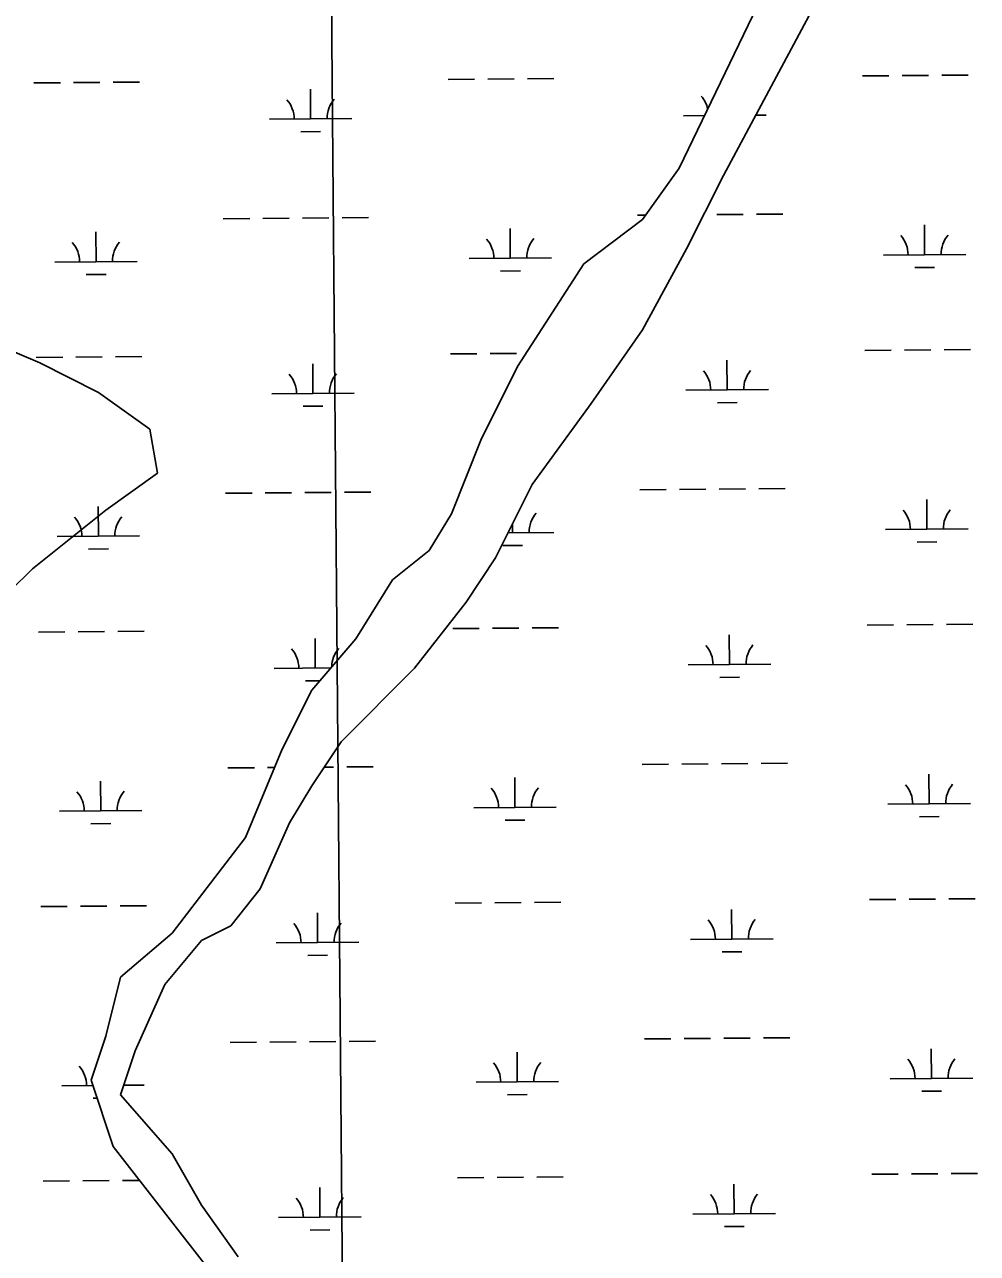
# Model space of a CAD drawing. Extents: x 3568792 to 3606828, y 529143 to 554785.
# Drawn here: x 3586398 to 3587552, y 550048 to 551537 of the extents above; entities that cross this region are included whole.
import ezdxf

# ---------------------------------------------------------------- set-up
doc = ezdxf.new("R2010")
doc.units = 0
for name, color, linetype in [('V-GRID-MAJR', 7, 'Continuous'), ('V-SITE-VEGE', 7, 'Continuous'), ('V-TOPO-SHOR', 7, 'Continuous'), ('V-WETL-SWMP', 7, 'Continuous')]:
    doc.layers.add(name, color=color, linetype=linetype)

msp = doc.modelspace()

# ---------------------------------------------------------------- linework, layer by layer
at = {"layer": 'V-GRID-MAJR'}
msp.add_spline([(3586912.77, 534664.873), (3586861.669, 540722.205), (3586810.539, 546783.005), (3586759.409, 552843.8200000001), (3586759.38, 552847.2710000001)], degree=3, dxfattribs=at)
at = {"layer": 'V-SITE-VEGE'}
for p, q in [((3586416.486, 551127.0210000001), (3586354.149, 551153.7550000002)), ((3586487.7290000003, 551091.375), (3586416.486, 551127.0210000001)), ((3586550.066, 551046.817), (3586487.7290000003, 551091.3749999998)), ((3586558.973, 550993.348), (3586550.066, 551046.817)), ((3586496.632, 550948.787), (3586558.973, 550993.3480000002)), ((3586452.109, 550913.144), (3586496.632, 550948.787)), ((3586407.5810000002, 550877.496), (3586452.109, 550913.144)), ((3586380.865, 550850.764), (3586407.5810000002, 550877.496))]:
    msp.add_line(p, q, dxfattribs=at)
at = {"layer": 'V-TOPO-SHOR'}
for p, q in [((3587244.683098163, 551354.2589927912), (3587440.603092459, 551719.6329932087)), ((3587307.021096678, 551603.7819929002), (3587191.251099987, 551363.170992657)), ((3587191.251099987, 551363.170992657), (3587146.724101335, 551300.7899925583)), ((3587200.1560994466, 551265.1439927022), (3587244.683098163, 551354.2589927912)), ((3587146.724101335, 551300.7899925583), (3587075.4801036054, 551247.3209923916)), ((3587146.7241010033, 551167.1169925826), (3587200.1560994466, 551265.1439927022)), ((3587075.4801036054, 551247.3209923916), (3586995.3311059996, 551122.5589922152)), ((3587084.386102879, 551078.0009924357), (3587146.7241010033, 551167.1169925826)), ((3586995.3311059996, 551122.5589922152), (3586950.804107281, 551033.4439921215)), ((3587013.1421050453, 550979.9739922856), (3587084.386102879, 551078.0009924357)), ((3586950.804107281, 551033.4439921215), (3586915.1831082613, 550944.3279920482)), ((3586968.6151063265, 550890.8589921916), (3587013.1421050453, 550979.9739922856)), ((3586915.1831082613, 550944.3279920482), (3586888.4661090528, 550899.7699919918)), ((3586888.4661090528, 550899.7699919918), (3586843.9391104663, 550864.1239918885)), ((3586932.9931073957, 550837.3899921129), (3586968.6151063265, 550890.8589921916)), ((3586843.9391104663, 550864.1239918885), (3586799.4121117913, 550792.8319917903)), ((3586870.6551093, 550757.1859919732), (3586932.9931073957, 550837.3899921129)), ((3586799.4121117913, 550792.8319917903), (3586745.9791134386, 550730.4509916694)), ((3586781.6011120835, 550668.0699917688), (3586870.6551093, 550757.1859919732)), ((3586745.9791134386, 550730.4509916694), (3586710.3581144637, 550659.1589915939)), ((3586745.97911315, 550614.6009916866), (3586781.6011120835, 550668.0699917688)), ((3586710.3581144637, 550659.1589915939), (3586665.831115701, 550552.2199915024)), ((3586719.263113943, 550570.0429916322), (3586745.97911315, 550614.6009916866)), ((3586683.6411149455, 550489.8389915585), (3586719.263113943, 550570.0429916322)), ((3586665.831115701, 550552.2199915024), (3586576.7761184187, 550436.3699913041)), ((3586648.0201160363, 550445.2809914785), (3586683.6411149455, 550489.8389915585)), ((3586612.3981171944, 550427.4579913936), (3586648.0201160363, 550445.2809914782)), ((3586576.7761184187, 550436.3699913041), (3586514.438120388, 550382.900991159)), ((3586567.8711185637, 550373.988991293), (3586612.3981171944, 550427.4579913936)), ((3586514.438120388, 550382.900991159), (3586496.6271208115, 550311.6079911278)), ((3586532.2491195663, 550293.7849912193), (3586567.8711185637, 550373.988991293)), ((3586496.627120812, 550311.6079911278), (3586478.817121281, 550258.1389910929)), ((3586514.438120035, 550240.3159911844), (3586532.2491195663, 550293.7849912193)), ((3586478.817121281, 550258.1389910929), (3586505.53312018, 550177.9349911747)), ((3586576.776117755, 550169.023991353), (3586514.438120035, 550240.3159911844)), ((3586505.53312018, 550177.9349911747), (3586630.209115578, 550017.5269915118)), ((3586612.3981163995, 550106.6429914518), (3586576.776117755, 550169.023991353)), ((3586656.9251147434, 550044.2619915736), (3586612.3981163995, 550106.6429914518))]:
    msp.add_line(p, q, dxfattribs=at)
at = {"layer": 'V-WETL-SWMP'}
for p, q in [((3587244.6830981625, 551354.2589927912), (3587440.60309246, 551719.6329932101)), ((3587307.021096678, 551603.7819929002), (3587191.251099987, 551363.170992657)), ((3586409.4818742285, 551466.3209985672), (3586441.480735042, 551466.5909470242)), ((3586457.480165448, 551466.7259212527), (3586489.4790262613, 551466.9958697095)), ((3586505.478456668, 551467.1308439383), (3586537.4773174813, 551467.4007923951)), ((3586911.3720065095, 551470.5550388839), (3586943.370867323, 551470.824987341)), ((3586959.370297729, 551470.9599615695), (3586991.3691585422, 551471.2299100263)), ((3587007.3685889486, 551471.3648842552), (3587039.3674497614, 551471.6348327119)), ((3587413.26213879, 551474.789079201), (3587445.260999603, 551475.059027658)), ((3587461.26043001, 551475.1940018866), (3587493.2592908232, 551475.4639503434)), ((3587509.2587212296, 551475.5989245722), (3587541.257582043, 551475.868873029)), ((3586744.7056321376, 551422.7173575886), (3586744.4019402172, 551458.7160766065)), ((3586694.707412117, 551422.2955631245), (3586794.7038521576, 551423.1391520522)), ((3587196.597544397, 551426.5296034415), (3587221.8385543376, 551426.7425413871)), ((3587283.8304863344, 551427.2655170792), (3587296.5939844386, 551427.3731923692)), ((3586732.8362334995, 551407.1856759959), (3586756.835379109, 551407.3881373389)), ((3587191.251099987, 551363.170992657), (3587146.724101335, 551300.7899925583)), ((3587200.156099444, 551265.143992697), (3587244.6830981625, 551354.2589927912)), ((3586638.8783410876, 551301.7493059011), (3586670.8772019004, 551302.019254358)), ((3586686.876632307, 551302.1542285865), (3586718.8754931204, 551302.4241770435)), ((3586734.8749235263, 551302.559151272), (3586766.8737843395, 551302.8290997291)), ((3586782.873214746, 551302.9640739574), (3586814.872075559, 551303.2340224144)), ((3587146.724101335, 551300.7899925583), (3587075.4801036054, 551247.3209923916)), ((3587140.7684733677, 551305.9833462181), (3587150.48960815, 551306.0653555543)), ((3587236.7650558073, 551306.7931915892), (3587268.7639166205, 551307.0631400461)), ((3587284.763347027, 551307.1981142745), (3587316.76220784, 551307.4680627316)), ((3586986.6100305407, 551253.9390307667), (3586986.3063386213, 551289.9377497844)), ((3587488.5001628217, 551258.1730710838), (3587488.1964709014, 551294.1717901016)), ((3586484.71989826, 551249.70499045), (3586484.4162063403, 551285.7037094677)), ((3587146.7241010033, 551167.1169925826), (3587200.1560994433, 551265.143992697)), ((3587438.5019428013, 551257.7512766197), (3587538.498382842, 551258.594865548)), ((3586434.7216782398, 551249.2831959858), (3586534.7181182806, 551250.126784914)), ((3586936.6118105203, 551253.5172363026), (3587036.608250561, 551254.3608252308)), ((3587075.4801036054, 551247.3209923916), (3586995.3311059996, 551122.5589922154)), ((3587476.6307641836, 551242.641389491), (3587500.629909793, 551242.8438508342)), ((3586472.8504996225, 551234.1733088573), (3586496.849645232, 551234.3757702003)), ((3586974.7406319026, 551238.407349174), (3586998.739777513, 551238.609810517)), ((3587084.3861028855, 551078.0009924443), (3587146.7241010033, 551167.1169925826)), ((3586914.1784151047, 551137.8918764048), (3586946.177275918, 551138.1618248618)), ((3586962.176706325, 551138.2967990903), (3586994.175567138, 551138.5667475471)), ((3587416.0685473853, 551142.1259167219), (3587448.067408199, 551142.3958651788)), ((3587464.066838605, 551142.5308394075), (3587496.065699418, 551142.8007878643)), ((3587512.065129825, 551142.935762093), (3587544.0639906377, 551143.2057105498)), ((3586412.288282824, 551133.657836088), (3586444.287143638, 551133.927784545)), ((3586460.286574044, 551134.0627587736), (3586492.285434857, 551134.3327072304)), ((3586508.2848652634, 551134.4676814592), (3586540.283726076, 551134.7376299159)), ((3586747.5120407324, 551090.0541951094), (3586747.2083488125, 551126.0529141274)), ((3586995.3311059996, 551122.5589922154), (3586950.804107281, 551033.4439921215)), ((3587249.4021730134, 551094.2882354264), (3587249.0984810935, 551130.2869544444)), ((3587199.403952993, 551093.8664409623), (3587299.400393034, 551094.7100298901)), ((3586697.513820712, 551089.6324006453), (3586797.510260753, 551090.475989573)), ((3587013.1421050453, 550979.9739922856), (3587084.3861028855, 551078.0009924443)), ((3587237.5327743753, 551078.7565538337), (3587261.531919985, 551078.9590151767)), ((3586735.6426420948, 551074.5225135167), (3586759.6417877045, 551074.7249748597)), ((3586950.804107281, 551033.4439921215), (3586915.1831082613, 550944.3279920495)), ((3586968.6151063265, 550890.8589921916), (3587013.1421050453, 550979.9739922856)), ((3587143.5748819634, 550973.320183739), (3587175.5737427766, 550973.590132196)), ((3587191.573173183, 550973.7251064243), (3587223.572033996, 550973.9950548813)), ((3587239.571464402, 550974.13002911), (3587271.5703252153, 550974.399977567)), ((3587287.569755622, 550974.5349517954), (3587319.568616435, 550974.8049002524)), ((3586641.6847496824, 550969.0861434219), (3586673.6836104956, 550969.356091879)), ((3586689.683040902, 550969.4910661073), (3586721.681901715, 550969.7610145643)), ((3586737.681332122, 550969.8959887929), (3586769.6801929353, 550970.1659372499)), ((3586785.6796233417, 550970.3009114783), (3586817.678484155, 550970.5708599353)), ((3587491.306571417, 550925.5099086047), (3587491.002879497, 550961.5086276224)), ((3586487.5263068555, 550917.0418279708), (3586487.222614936, 550953.0405469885)), ((3586915.183108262, 550944.3279920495), (3586888.4661090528, 550899.7699919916)), ((3586989.416439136, 550921.2758682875), (3586989.3234041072, 550932.3039584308)), ((3586437.528086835, 550916.6200335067), (3586537.524526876, 550917.4636224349)), ((3586983.7894145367, 550921.2283976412), (3587039.414659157, 550921.6976627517)), ((3587441.3083513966, 550925.0881141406), (3587541.304791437, 550925.9317030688)), ((3586475.6569082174, 550901.5101463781), (3586499.656053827, 550901.7126077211)), ((3586888.4661090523, 550899.7699919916), (3586843.939110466, 550864.1239918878)), ((3586977.547040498, 550905.7441866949), (3587001.5461861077, 550905.9466480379)), ((3587479.4371727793, 550909.978227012), (3587503.4363183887, 550910.180688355)), ((3586932.9931073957, 550837.3899921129), (3586968.6151063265, 550890.8589921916)), ((3586843.9391104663, 550864.1239918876), (3586799.4121117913, 550792.8319917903)), ((3586870.6551093, 550757.1859919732), (3586932.9931073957, 550837.3899921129)), ((3587418.8749559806, 550809.4627542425), (3587450.873816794, 550809.7327026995)), ((3587466.8732472, 550809.867676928), (3587498.8721080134, 550810.1376253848)), ((3587514.8715384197, 550810.2725996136), (3587546.870399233, 550810.5425480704)), ((3586415.094691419, 550800.9946736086), (3586447.0935522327, 550801.2646220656)), ((3586463.092982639, 550801.3995962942), (3586495.091843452, 550801.6695447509)), ((3586511.0912738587, 550801.8045189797), (3586543.0901346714, 550802.0744674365)), ((3586916.9848237, 550805.2287139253), (3586948.9836845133, 550805.4986623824)), ((3586964.9831149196, 550805.633636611), (3586996.981975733, 550805.9035850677)), ((3587012.9814061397, 550806.0385592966), (3587044.980266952, 550806.3085077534)), ((3587252.2085816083, 550761.625072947), (3587251.9048896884, 550797.6237919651)), ((3586799.4121117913, 550792.8319917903), (3586745.9791134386, 550730.4509916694)), ((3586750.3184493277, 550757.39103263), (3586750.014757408, 550793.389751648)), ((3586700.3202293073, 550756.9692381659), (3586769.191220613, 550757.5502469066)), ((3586781.601112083, 550668.0699917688), (3586870.6551093, 550757.1859919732)), ((3587202.2103615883, 550761.2032784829), (3587302.206801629, 550762.0468674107)), ((3586738.4490506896, 550741.8593510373), (3586755.8769805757, 550742.0063763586)), ((3587240.3391829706, 550746.0933913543), (3587264.33832858, 550746.2958526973)), ((3586745.9791134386, 550730.4509916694), (3586710.3581144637, 550659.1589915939)), ((3586745.9791131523, 550614.6009916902), (3586781.601112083, 550668.0699917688)), ((3586710.3581144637, 550659.1589915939), (3586665.831115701, 550552.219991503)), ((3586644.4911582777, 550636.4229809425), (3586676.490019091, 550636.6929293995)), ((3586692.4894494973, 550636.8279036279), (3586701.090161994, 550636.9004608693)), ((3586761.1731026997, 550637.4073319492), (3586772.48660153, 550637.5027747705)), ((3586788.486031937, 550637.6377489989), (3586820.4848927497, 550637.9076974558)), ((3587146.3812905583, 550640.6570212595), (3587178.3801513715, 550640.9269697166)), ((3587194.3795817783, 550641.0619439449), (3587226.378442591, 550641.3318924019)), ((3587242.3778729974, 550641.4668666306), (3587274.3767338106, 550641.7368150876)), ((3587290.376164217, 550641.871789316), (3587322.37502503, 550642.141737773)), ((3586490.3327154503, 550584.3786654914), (3586490.029023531, 550620.3773845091)), ((3586992.2228477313, 550588.6127058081), (3586991.9191558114, 550624.611424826)), ((3587494.112980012, 550592.8467461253), (3587493.8092880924, 550628.845465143)), ((3586719.263113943, 550570.0429916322), (3586745.979113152, 550614.6009916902)), ((3586942.2246277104, 550588.190911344), (3587042.2210677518, 550589.0345002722)), ((3587444.114759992, 550592.4249516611), (3587544.1112000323, 550593.2685405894)), ((3586440.33449543, 550583.9568710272), (3586540.330935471, 550584.8004599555)), ((3586980.3534490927, 550573.0810242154), (3587004.352594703, 550573.2834855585)), ((3587482.243581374, 550577.3150645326), (3587506.2427269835, 550577.5175258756)), ((3586478.4633168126, 550568.8469838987), (3586502.4624624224, 550569.0494452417)), ((3586683.6411149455, 550489.8389915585), (3586719.263113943, 550570.0429916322)), ((3586665.831115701, 550552.219991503), (3586576.7761184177, 550436.3699913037)), ((3586648.0201160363, 550445.2809914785), (3586683.6411149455, 550489.8389915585)), ((3586417.901100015, 550468.3315111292), (3586449.899960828, 550468.6014595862)), ((3586465.8993912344, 550468.7364338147), (3586497.8982520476, 550469.0063822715)), ((3586513.897682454, 550469.1413565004), (3586545.8965432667, 550469.4113049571)), ((3586919.7912322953, 550472.5655514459), (3586951.790093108, 550472.835499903)), ((3586967.789523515, 550472.9704741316), (3586999.788384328, 550473.2404225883)), ((3587015.7878147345, 550473.3753968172), (3587047.7866755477, 550473.645345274)), ((3587421.681364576, 550476.7995917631), (3587453.6802253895, 550477.0695402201)), ((3587469.6796557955, 550477.2045144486), (3587501.6785166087, 550477.4744629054)), ((3587517.6779470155, 550477.6094371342), (3587549.6768078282, 550477.879385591)), ((3586753.1248579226, 550424.7278701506), (3586752.821166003, 550460.7265891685)), ((3587255.014990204, 550428.9619104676), (3587254.7112982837, 550464.9606294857)), ((3586612.3981171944, 550427.4579913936), (3586648.0201160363, 550445.2809914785)), ((3586576.7761184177, 550436.3699913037), (3586514.438120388, 550382.900991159)), ((3586567.8711185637, 550373.988991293), (3586612.3981171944, 550427.4579913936)), ((3586703.126637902, 550424.3060756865), (3586803.1230779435, 550425.1496646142)), ((3587205.0167701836, 550428.5401160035), (3587305.0132102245, 550429.3837049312)), ((3586741.255459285, 550409.1961885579), (3586765.2546048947, 550409.3986499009)), ((3587243.1455915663, 550413.4302288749), (3587267.1447371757, 550413.6326902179)), ((3586514.438120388, 550382.900991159), (3586496.627120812, 550311.6079911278)), ((3586532.2491195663, 550293.7849912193), (3586567.8711185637, 550373.988991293)), ((3586496.627120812, 550311.6079911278), (3586478.817121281, 550258.1389910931)), ((3586647.2975668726, 550303.7598184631), (3586679.296427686, 550304.0297669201)), ((3586695.2958580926, 550304.1647411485), (3586727.2947189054, 550304.4346896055)), ((3586743.294149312, 550304.5696638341), (3586775.2930101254, 550304.8396122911)), ((3586791.292440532, 550304.9745865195), (3586823.291301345, 550305.2445349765)), ((3587149.187699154, 550307.9938587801), (3587181.186559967, 550308.2638072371)), ((3587197.1859903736, 550308.3987814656), (3587229.184851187, 550308.6687299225)), ((3587245.1842815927, 550308.8037041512), (3587277.183142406, 550309.0736526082)), ((3587293.182572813, 550309.2086268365), (3587325.181433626, 550309.4785752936)), ((3586514.438120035, 550240.3159911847), (3586532.2491195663, 550293.7849912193)), ((3586995.0292563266, 550255.9495433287), (3586994.7255644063, 550291.9482623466)), ((3587496.919388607, 550260.1835836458), (3587496.6156966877, 550296.1823026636)), ((3587446.9211685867, 550259.7617891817), (3587546.917608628, 550260.60537811)), ((3586443.140904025, 550251.2937085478), (3586480.9909265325, 550251.6130185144)), ((3586478.817121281, 550258.1389910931), (3586505.53312018, 550177.9349911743)), ((3586518.3061223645, 550251.9278165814), (3586543.1373440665, 550252.1372974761)), ((3586945.031036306, 550255.5277488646), (3587045.027476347, 550256.3713377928)), ((3587485.0499899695, 550244.6519020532), (3587509.0491355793, 550244.8543633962)), ((3586481.2697254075, 550236.1838214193), (3586486.116780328, 550236.2247120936)), ((3586576.776117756, 550169.0239913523), (3586514.438120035, 550240.3159911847)), ((3586983.1598576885, 550240.417861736), (3587007.159003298, 550240.6203230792)), ((3586505.5331201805, 550177.9349911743), (3586630.209115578, 550017.526991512)), ((3586612.3981163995, 550106.6429914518), (3586576.7761177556, 550169.0239913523)), ((3586922.59764089, 550139.9023889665), (3586954.5965017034, 550140.1723374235)), ((3586970.5959321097, 550140.3073116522), (3587002.594792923, 550140.577260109)), ((3587018.59422333, 550140.7122343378), (3587050.5930841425, 550140.9821827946)), ((3587424.487773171, 550144.1364292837), (3587456.486633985, 550144.4063777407)), ((3587472.4860643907, 550144.5413519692), (3587504.484925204, 550144.811300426)), ((3587520.4843556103, 550144.9462746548), (3587552.483216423, 550145.2162231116)), ((3586420.7075086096, 550135.6683486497), (3586452.706369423, 550135.9382971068)), ((3586468.7057998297, 550136.0732713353), (3586500.704660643, 550136.3432197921)), ((3586516.7040910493, 550136.478194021), (3586537.617993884, 550136.6546276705)), ((3586755.931266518, 550092.0647076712), (3586755.6275745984, 550128.0634266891)), ((3587257.821398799, 550096.2987479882), (3587257.517706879, 550132.2974670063)), ((3586656.9251147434, 550044.2619915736), (3586612.3981163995, 550106.6429914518)), ((3587207.823178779, 550095.8769535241), (3587307.8196188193, 550096.7205424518)), ((3586705.9330464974, 550091.6429132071), (3586805.9294865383, 550092.4865021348)), ((3587245.952000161, 550080.7670663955), (3587269.9511457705, 550080.9695277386)), ((3586744.06186788, 550076.5330260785), (3586768.06101349, 550076.7354874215))]:
    msp.add_line(p, q, dxfattribs=at)
for centre, radius, start, end in [((3587191.3507895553, 551426.9601609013), 35.24628790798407, 12.848772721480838, 41.25518485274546), ((3586689.4606572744, 551422.7261205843), 35.24628790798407, 359.71152651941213, 41.25518485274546), ((3586799.942596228, 551423.6581671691), 35.246287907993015, 139.71152354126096, 181.25518187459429), ((3586429.474923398, 551249.7137534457), 35.24628790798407, 359.71152651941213, 41.25518485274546), ((3586539.9568623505, 551250.6458000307), 35.246287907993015, 139.71152354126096, 181.25518187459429), ((3586931.3650556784, 551253.9477937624), 35.24628790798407, 359.71152651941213, 41.25518485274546), ((3587041.8469946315, 551254.8798403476), 35.246287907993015, 139.71152354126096, 181.25518187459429), ((3587433.2551879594, 551258.1818340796), 35.24628790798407, 359.71152651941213, 41.25518485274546), ((3587543.737126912, 551259.1138806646), 35.246287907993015, 139.71152354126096, 181.25518187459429), ((3586692.267065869, 551090.0629581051), 35.24628790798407, 359.71152651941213, 41.25518485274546), ((3586802.7490048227, 551090.9950046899), 35.246287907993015, 139.71152354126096, 181.25518187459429), ((3587194.1571981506, 551094.2969984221), 35.24628790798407, 359.71152651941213, 41.25518485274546), ((3587304.6391371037, 551095.229045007), 35.246287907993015, 139.71152354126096, 181.25518187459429), ((3587044.6534032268, 550922.2166778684), 35.246287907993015, 139.71152354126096, 181.25518187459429), ((3587436.0615965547, 550925.5186716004), 35.24628790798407, 359.71152651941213, 41.25518485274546), ((3587546.5435355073, 550926.4507181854), 35.246287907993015, 139.71152354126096, 181.25518187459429), ((3586432.281331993, 550917.0505909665), 35.24628790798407, 359.71152651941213, 41.25518485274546), ((3586542.763270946, 550917.9826375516), 35.246287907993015, 139.71152354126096, 181.25518187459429), ((3586695.0734744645, 550757.3997956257), 35.24628790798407, 359.71152651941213, 41.25518485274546), ((3586805.555413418, 550758.3318422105), 35.246287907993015, 139.71152354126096, 179.14143763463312), ((3587196.963606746, 550761.6338359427), 35.24628790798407, 359.71152651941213, 41.25518485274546), ((3587307.4455456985, 550762.5658825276), 35.246287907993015, 139.71152354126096, 181.25518187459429), ((3587438.86800515, 550592.855509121), 35.24628790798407, 359.71152651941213, 41.25518485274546), ((3587549.3499441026, 550593.787555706), 35.246287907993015, 139.71152354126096, 181.25518187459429), ((3586435.0877405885, 550584.3874284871), 35.24628790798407, 359.71152651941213, 41.25518485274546), ((3586545.569679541, 550585.3194750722), 35.246287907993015, 139.71152354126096, 181.25518187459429), ((3586936.9778728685, 550588.6214688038), 35.24628790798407, 359.71152651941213, 41.25518485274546), ((3587047.459811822, 550589.553515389), 35.246287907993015, 139.71152354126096, 181.25518187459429), ((3587199.7700153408, 550428.9706734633), 35.24628790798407, 359.71152651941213, 41.25518485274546), ((3587310.2519542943, 550429.9027200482), 35.246287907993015, 139.71152354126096, 181.25518187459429), ((3586697.87988306, 550424.7366331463), 35.24628790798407, 359.71152651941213, 41.25518485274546), ((3586808.361822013, 550425.6686797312), 35.246287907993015, 139.71152354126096, 181.25518187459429), ((3586437.8941491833, 550251.7242660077), 35.24628790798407, 359.71152651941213, 41.25518485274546), ((3586939.7842814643, 550255.9583063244), 35.24628790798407, 359.71152651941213, 41.25518485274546), ((3587050.266220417, 550256.8903529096), 35.246287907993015, 139.71152354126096, 181.25518187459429), ((3587441.674413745, 550260.1923466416), 35.24628790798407, 359.71152651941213, 41.25518485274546), ((3587552.156352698, 550261.1243932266), 35.246287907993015, 139.71152354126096, 181.25518187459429), ((3586700.686291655, 550092.0734706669), 35.24628790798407, 359.71152651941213, 41.25518485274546), ((3586811.168230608, 550093.0055172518), 35.246287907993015, 139.71152354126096, 181.25518187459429), ((3587202.576423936, 550096.3075109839), 35.24628790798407, 359.71152651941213, 41.25518485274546), ((3587313.0583628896, 550097.2395575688), 35.246287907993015, 139.71152354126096, 181.25518187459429)]:
    msp.add_arc(centre, radius, start, end, dxfattribs=at)

doc.saveas('drawing.dxf')
